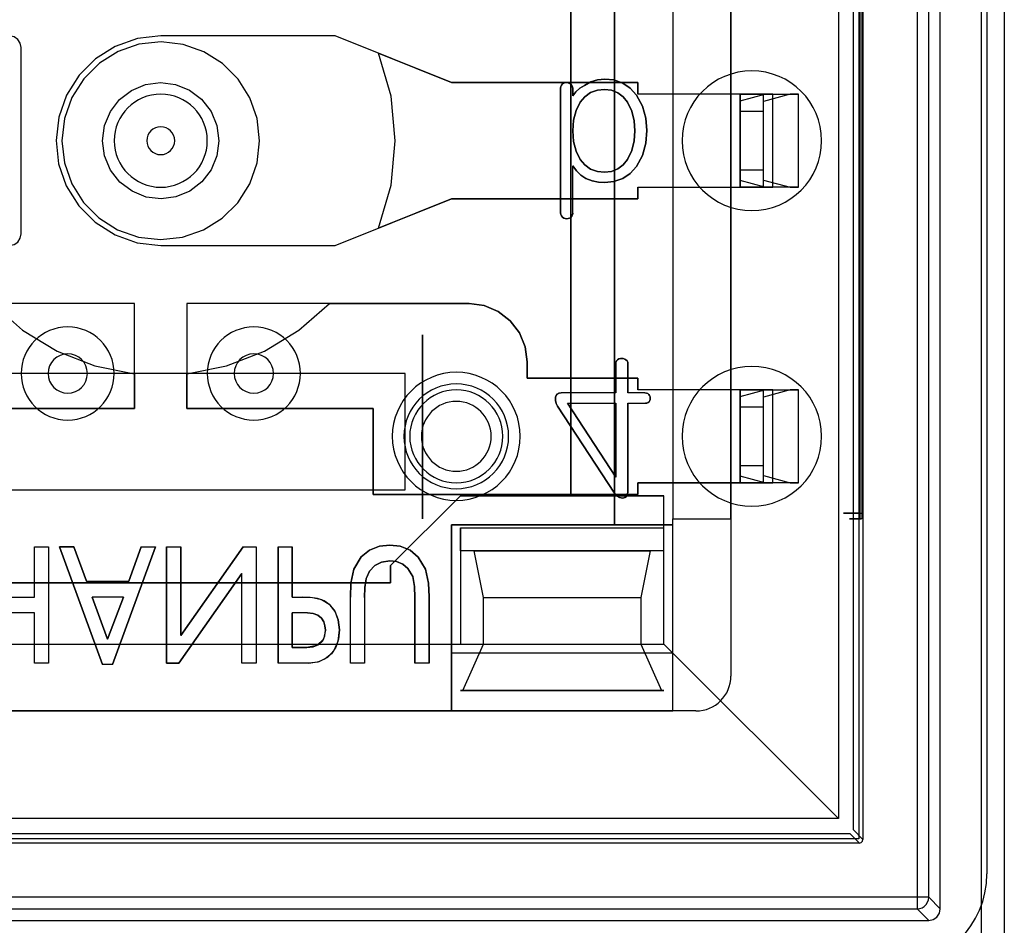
# Model space of a CAD drawing. Header units: millimetres. Extents: x 0 to 1524, y 0 to 1016.
# Tile 262 of 352: x 719 to 728, y 899 to 907. Entities that reach past the tile are written whole.
import ezdxf

# ---------------------------------------------------------------- set-up
doc = ezdxf.new("R2010")
doc.units = ezdxf.units.MM
doc.header["$LTSCALE"] = 83.82
doc.layers.get('0').update_dxf_attribs({"linetype": 'CONTINUOUS'})

msp = doc.modelspace()

# ---------------------------------------------------------------- linework, layer by layer
at = {"color": 4, "linetype": 'CONTINUOUS'}
for p, q in [((727.7444, 912.9884), (727.7444, 898.4884)), ((727.5444, 912.7884), (727.5444, 898.6884))]:
    msp.add_line(p, q, dxfattribs=at)
at = {"color": 6, "linetype": 'CONTINUOUS'}
for p, q in [((727.1944, 899.1384), (727.1944, 912.3385)), ((726.9949, 912.2389), (726.9949, 899.238)), ((727.0948, 899.238), (727.0948, 912.2389)), ((726.5294, 911.7435), (726.5294, 899.7334)), ((726.3194, 911.5634), (726.3194, 899.9134)), ((724.8944, 908.9884), (724.8944, 902.4884)), ((726.5061, 902.5384), (726.5061, 908.9384)), ((726.5192, 908.9384), (726.5192, 902.5384)), ((724.8944, 907.8784), (724.8944, 906.1384)), ((725.3944, 906.1384), (725.3944, 907.8784)), ((725.4744, 906.1384), (724.5944, 906.1384)), ((725.4744, 906.1384), (724.5944, 906.1384)), ((725.4744, 906.1384), (725.4744, 905.3384)), ((725.7541, 906.1384), (725.4744, 906.1384)), ((725.4744, 906.0814), (725.6849, 906.1384)), ((725.4744, 905.3384), (725.4744, 906.1384)), ((725.4744, 905.3384), (725.4744, 906.1384)), ((725.4744, 906.0814), (725.4744, 905.9884)), ((725.4744, 905.3955), (725.4744, 906.0814)), ((725.6744, 905.3384), (725.6744, 906.1384)), ((725.6744, 906.1384), (725.9744, 906.1384)), ((725.6744, 905.3384), (725.6744, 906.1384)), ((725.9052, 906.1384), (725.6744, 906.0759)), ((725.6849, 906.1384), (725.7541, 906.1384)), ((725.6849, 906.1384), (725.9052, 906.1384)), ((725.7541, 905.3384), (725.7541, 906.1384)), ((725.9744, 906.1384), (725.9052, 906.1384)), ((725.9744, 905.3384), (725.9744, 906.1384)), ((725.6744, 905.9884), (725.6744, 906.0759)), ((725.6744, 905.4009), (725.6744, 906.0759)), ((725.4744, 905.4884), (725.4744, 905.9884)), ((725.6744, 905.9884), (725.4744, 905.9884)), ((725.6744, 905.4884), (725.6744, 905.9884)), ((724.0351, 905.1162), (724.0351, 905.5213)), ((724.0351, 905.1162), (724.0351, 905.5213)), ((725.4744, 905.4884), (725.4744, 905.3955)), ((725.4744, 905.4884), (725.6744, 905.4884)), ((725.6744, 905.4009), (725.6744, 905.4884)), ((724.5944, 905.3384), (725.4744, 905.3384)), ((724.5944, 905.3384), (725.4744, 905.3384)), ((724.8944, 905.3384), (724.8944, 903.5984)), ((725.3944, 903.5984), (725.3944, 905.3384)), ((725.6849, 905.3384), (725.4744, 905.3955)), ((725.4744, 905.3384), (725.7541, 905.3384)), ((725.6744, 905.4009), (725.9052, 905.3384)), ((725.9744, 905.3384), (725.6744, 905.3384)), ((725.7541, 905.3384), (725.6849, 905.3384)), ((725.9052, 905.3384), (725.6849, 905.3384)), ((725.9052, 905.3384), (725.9744, 905.3384)), ((724.4055, 903.8211), (724.4055, 903.5718)), ((724.4055, 903.8211), (724.4055, 903.5718)), ((722.5944, 903.7384), (718.3944, 903.7384)), ((724.4055, 903.5718), (723.9368, 903.5718)), ((724.4055, 903.5718), (723.9368, 903.5718)), ((724.6555, 903.5718), (724.5092, 903.5718)), ((724.6555, 903.5718), (724.5092, 903.5718)), ((725.4744, 903.5984), (724.5944, 903.5984)), ((725.4744, 903.5984), (724.5944, 903.5984)), ((725.7541, 903.5984), (725.4744, 903.5984)), ((725.4744, 903.5984), (725.4744, 902.7984)), ((725.4744, 902.7984), (725.4744, 903.5984)), ((725.4744, 902.7984), (725.4744, 903.5984)), ((725.4744, 903.5414), (725.6849, 903.5984)), ((725.4744, 903.5414), (725.4744, 903.4484)), ((725.4744, 902.8555), (725.4744, 903.5414)), ((725.6744, 902.7984), (725.6744, 903.5984)), ((725.6744, 903.5984), (725.9744, 903.5984)), ((725.6744, 902.7984), (725.6744, 903.5984)), ((725.9052, 903.5984), (725.6744, 903.5359)), ((725.6849, 903.5984), (725.7541, 903.5984)), ((725.6849, 903.5984), (725.9052, 903.5984)), ((725.7541, 902.7984), (725.7541, 903.5984)), ((725.9744, 903.5984), (725.9052, 903.5984)), ((725.9744, 902.7984), (725.9744, 903.5984)), ((723.9043, 903.4586), (724.393, 902.7104)), ((724.393, 902.7104), (723.9043, 903.4586)), ((723.9907, 903.4829), (724.4055, 902.8484)), ((723.9907, 903.4829), (724.4055, 903.4829)), ((723.9907, 903.4829), (724.4055, 903.4829)), ((724.4055, 902.8484), (723.9907, 903.4829)), ((724.4055, 903.4829), (724.4055, 902.8484)), ((724.4055, 903.4829), (724.4055, 902.8484)), ((724.5092, 903.4829), (724.6601, 903.4829)), ((724.5092, 903.4829), (724.6601, 903.4829)), ((725.6744, 902.8609), (725.6744, 903.5359)), ((725.6744, 903.4484), (725.6744, 903.5359)), ((725.4744, 902.9484), (725.4744, 903.4484)), ((725.6744, 903.4484), (725.4744, 903.4484)), ((725.6744, 902.9484), (725.6744, 903.4484)), ((725.4744, 902.9484), (725.4744, 902.8555)), ((725.4744, 902.9484), (725.6744, 902.9484)), ((725.6744, 902.8609), (725.6744, 902.9484)), ((724.5944, 902.7984), (725.4744, 902.7984)), ((725.4744, 902.7984), (724.5944, 902.7984)), ((724.8944, 902.7984), (724.8944, 902.4884)), ((725.3944, 902.4884), (725.3944, 902.7984)), ((725.6849, 902.7984), (725.4744, 902.8555)), ((725.4744, 902.7984), (725.7541, 902.7984)), ((725.6744, 902.8609), (725.9052, 902.7984)), ((725.9744, 902.7984), (725.6744, 902.7984)), ((725.7541, 902.7984), (725.6849, 902.7984)), ((725.9052, 902.7984), (725.6849, 902.7984)), ((725.9052, 902.7984), (725.9744, 902.7984)), ((724.8194, 902.4134), (724.8194, 902.6884)), ((724.8944, 902.4384), (724.8944, 902.4884)), ((724.8944, 900.8384), (724.8944, 902.4884)), ((724.8944, 902.4884), (725.3944, 902.4884)), ((724.8944, 902.4884), (725.3944, 902.4884)), ((725.3944, 902.4884), (725.3944, 901.1384)), ((726.5176, 902.4884), (726.5076, 902.4884)), ((722.9944, 902.4384), (724.8944, 902.4384)), ((722.9944, 900.8384), (722.9944, 902.4384)), ((723.0694, 902.4134), (724.8194, 902.4134)), ((724.8194, 901.4134), (724.8194, 902.4134)), ((724.8194, 902.2134), (724.8194, 902.4134)), ((719.4088, 902.2501), (719.5304, 902.2501)), ((719.4088, 901.8177), (719.4088, 902.2501)), ((719.4088, 902.2501), (719.5304, 902.2501)), ((719.4088, 901.8177), (719.4088, 902.2501)), ((719.5304, 902.2501), (719.5304, 901.2501)), ((719.5304, 902.2501), (719.5304, 901.2501)), ((719.625, 902.2501), (719.993, 901.2366)), ((719.993, 901.2366), (719.625, 902.2501)), ((719.8564, 901.9528), (719.7483, 902.2501)), ((719.7483, 902.2501), (719.8564, 901.9528)), ((720.0804, 901.2366), (720.4493, 902.2501)), ((720.4493, 902.2501), (720.0804, 901.2366)), ((720.3264, 902.2501), (720.2194, 901.9528)), ((720.2194, 901.9528), (720.3264, 902.2501)), ((720.3264, 902.2501), (720.4493, 902.2501)), ((720.3264, 902.2501), (720.4493, 902.2501)), ((720.5439, 902.2501), (720.6655, 902.2501)), ((720.5439, 902.2501), (720.6655, 902.2501)), ((721.2033, 902.2501), (720.6655, 901.4874)), ((720.6655, 901.4874), (721.2033, 902.2501)), ((721.2033, 902.2501), (721.3142, 902.2501)), ((721.2033, 902.2501), (721.3142, 902.2501)), ((721.3142, 902.2501), (721.3142, 901.2501)), ((721.3142, 902.2501), (721.3142, 901.2501)), ((721.5034, 902.2501), (721.625, 902.2501)), ((721.5034, 902.2501), (721.625, 902.2501)), ((720.6499, 901.2501), (721.1925, 902.0195)), ((721.1925, 902.0195), (720.6499, 901.2501)), ((721.1925, 901.2501), (721.1925, 902.0195)), ((721.1925, 901.2501), (721.1925, 902.0195)), ((719.8564, 901.9528), (720.2194, 901.9528)), ((719.8564, 901.9528), (720.2194, 901.9528)), ((718.9493, 901.8177), (719.4088, 901.8177)), ((718.9493, 901.8177), (719.4088, 901.8177)), ((719.9052, 901.8177), (720.0371, 901.4553)), ((720.1727, 901.8177), (719.9052, 901.8177)), ((720.0371, 901.4553), (719.9052, 901.8177)), ((720.1727, 901.8177), (719.9052, 901.8177)), ((720.0371, 901.4553), (720.1727, 901.8177)), ((720.1727, 901.8177), (720.0371, 901.4553)), ((721.625, 901.8177), (721.7132, 901.8177)), ((721.625, 901.8177), (721.7132, 901.8177)), ((722.125, 901.2501), (722.125, 901.8174)), ((722.125, 901.2501), (722.125, 901.8174)), ((722.2466, 901.8132), (722.2466, 901.2501)), ((722.2466, 901.8132), (722.2466, 901.2501)), ((723.2694, 901.8134), (724.6194, 901.8134)), ((719.4088, 901.6825), (718.9493, 901.6825)), ((719.4088, 901.6825), (718.9493, 901.6825)), ((719.4088, 901.2501), (719.4088, 901.6825)), ((719.4088, 901.2501), (719.4088, 901.6825)), ((721.7563, 901.6825), (721.625, 901.6825)), ((721.7563, 901.6825), (721.625, 901.6825)), ((717.9194, 901.4134), (723.0694, 901.4134)), ((723.0694, 901.4134), (724.8194, 901.4134)), ((723.2694, 901.4134), (724.6194, 901.4134)), ((724.8194, 901.4134), (726.3194, 899.9134)), ((722.9944, 901.3384), (722.9944, 900.8384)), ((724.8944, 900.8384), (724.8944, 901.3384)), ((719.5304, 901.2501), (719.4088, 901.2501)), ((719.5304, 901.2501), (719.4088, 901.2501)), ((720.0804, 901.2366), (719.993, 901.2366)), ((720.0804, 901.2366), (719.993, 901.2366)), ((721.3142, 901.2501), (721.1925, 901.2501)), ((721.3142, 901.2501), (721.1925, 901.2501)), ((721.7683, 901.2501), (721.5034, 901.2501)), ((721.7683, 901.2501), (721.5034, 901.2501)), ((722.2466, 901.2501), (722.125, 901.2501)), ((722.2466, 901.2501), (722.125, 901.2501)), ((722.8006, 901.2501), (722.679, 901.2501)), ((722.8006, 901.2501), (722.679, 901.2501)), ((723.0894, 901.0134), (724.7994, 901.0134)), ((717.9944, 900.8384), (722.9944, 900.8384)), ((722.9944, 900.8384), (724.8944, 900.8384)), ((725.0944, 900.8384), (724.8944, 900.8384)), ((726.3194, 899.9134), (714.6694, 899.9134)), ((726.4994, 899.7034), (714.4894, 899.7034)), ((726.9949, 899.238), (713.9939, 899.238)), ((727.0948, 899.238), (727.1944, 899.1384)), ((713.9939, 899.138), (726.9949, 899.138)), ((727.0944, 899.0384), (726.9949, 899.138)), ((713.8944, 899.0384), (727.0944, 899.0384))]:
    msp.add_line(p, q, dxfattribs=at)
at = {"color": 7, "linetype": 'CONTINUOUS'}
for p, q in [((727.5944, 912.0384), (727.5944, 899.4384)), ((726.4944, 911.7384), (726.4944, 899.7384)), ((726.4469, 899.8159), (726.4469, 911.661)), ((725.3944, 910.3384), (725.3944, 901.1384)), ((724.3944, 909.0384), (724.3944, 902.4384)), ((724.3944, 902.4384), (724.3944, 909.0384)), ((724.0194, 902.6884), (724.0194, 908.7884)), ((724.0194, 908.7884), (724.0194, 902.6884)), ((721.9944, 906.6384), (720.4944, 906.6384)), ((722.9944, 906.2384), (721.9944, 906.6384)), ((719.2944, 904.9384), (719.2944, 906.5384)), ((722.3646, 906.4904), (722.9944, 906.2384)), ((724.5944, 906.2384), (722.9944, 906.2384)), ((722.9944, 906.2384), (724.5944, 906.2384)), ((723.9314, 906.1891), (723.9314, 905.119)), ((723.9314, 905.119), (723.9314, 906.1891)), ((724.0351, 906.1229), (724.0351, 906.1884)), ((724.0351, 906.1884), (724.0351, 906.1229)), ((724.5944, 906.1384), (724.5944, 906.2384)), ((724.5944, 906.2384), (724.5944, 906.1384)), ((724.8944, 906.1384), (724.8944, 905.3384)), ((725.3944, 906.1384), (724.8944, 906.1384)), ((725.3944, 905.3384), (725.3944, 906.1384)), ((724.5944, 905.2384), (724.5944, 905.3384)), ((724.5944, 905.3384), (724.5944, 905.2384)), ((724.8944, 905.3384), (725.3944, 905.3384)), ((721.9944, 904.8384), (722.9944, 905.2384)), ((722.9944, 905.2384), (722.3646, 904.9865)), ((722.9944, 905.2384), (724.5944, 905.2384)), ((724.5944, 905.2384), (722.9944, 905.2384)), ((720.4944, 904.8384), (721.9944, 904.8384)), ((720.2694, 904.3384), (717.8444, 904.3384)), ((720.2694, 903.4384), (720.2694, 904.3384)), ((720.7194, 904.3384), (720.7194, 903.4384)), ((723.1444, 904.3384), (720.7194, 904.3384)), ((721.9446, 904.3384), (723.1444, 904.3384)), ((722.7444, 904.0719), (722.7444, 902.4884)), ((722.7444, 902.4884), (722.7444, 904.0719)), ((723.6444, 903.6984), (723.6444, 903.8384)), ((723.6444, 903.8384), (723.6444, 903.6984)), ((724.5092, 903.5718), (724.5092, 903.8211)), ((724.5092, 903.8211), (724.5092, 903.5718)), ((720.0694, 903.7384), (719.2694, 903.7384)), ((720.9194, 903.7384), (720.0694, 903.7384)), ((720.2694, 903.7353), (720.2694, 903.4384)), ((720.7194, 903.4384), (720.7194, 903.7353)), ((721.7194, 903.7384), (720.9194, 903.7384)), ((722.5944, 903.7384), (721.7194, 903.7384)), ((722.5944, 902.7384), (722.5944, 903.7384)), ((724.5944, 903.6984), (723.6444, 903.6984)), ((723.6444, 903.6984), (724.5944, 903.6984)), ((724.5944, 903.5984), (724.5944, 903.6984)), ((724.5944, 903.6984), (724.5944, 903.5984)), ((725.3944, 903.5984), (724.8944, 903.5984)), ((724.8944, 903.5984), (724.8944, 902.7984)), ((725.3944, 902.7984), (725.3944, 903.5984)), ((724.5092, 902.7213), (724.5092, 903.4829)), ((724.5092, 903.4829), (724.5092, 902.7213)), ((718.6694, 903.4384), (720.2694, 903.4384)), ((720.2694, 903.4384), (718.6694, 903.4384)), ((720.7194, 903.4384), (722.3194, 903.4384)), ((722.3194, 903.4384), (720.7194, 903.4384)), ((722.3194, 903.4384), (722.3194, 902.6984)), ((722.3194, 902.6984), (722.3194, 903.4384)), ((724.5944, 902.6984), (724.5944, 902.7984)), ((724.5944, 902.7984), (724.5944, 902.6984)), ((724.8944, 902.7984), (725.3944, 902.7984)), ((718.3944, 902.7384), (722.5944, 902.7384)), ((722.3194, 902.6984), (724.5944, 902.6984)), ((724.5944, 902.6984), (722.3194, 902.6984)), ((722.4694, 902.0884), (723.0694, 902.6884)), ((723.0694, 902.6884), (722.4694, 902.0884)), ((723.0694, 902.6884), (724.8194, 902.6884)), ((724.0194, 902.6884), (723.0694, 902.6884)), ((724.8194, 902.6884), (724.0194, 902.6884)), ((724.3944, 902.4384), (722.9944, 902.4384)), ((722.9944, 902.4384), (722.9944, 901.3384)), ((723.0694, 902.4134), (723.0694, 901.4134)), ((723.0694, 902.2134), (723.0694, 902.4134)), ((724.8944, 902.4384), (724.3944, 902.4384)), ((724.8944, 901.3384), (724.8944, 902.4384)), ((719.7483, 902.2501), (719.625, 902.2501)), ((719.625, 902.2501), (719.7483, 902.2501)), ((720.5439, 902.2501), (720.5439, 901.2501)), ((720.5439, 901.2501), (720.5439, 902.2501)), ((720.6655, 901.4874), (720.6655, 902.2501)), ((720.6655, 902.2501), (720.6655, 901.4874)), ((721.5034, 902.2501), (721.5034, 901.2501)), ((721.5034, 901.2501), (721.5034, 902.2501)), ((721.625, 901.8177), (721.625, 902.2501)), ((721.625, 902.2501), (721.625, 901.8177)), ((724.8194, 902.2134), (723.0694, 902.2134)), ((723.1894, 902.2134), (724.6994, 902.2134)), ((723.2694, 901.8134), (723.1894, 902.2134)), ((724.6994, 902.2134), (724.6194, 901.8134)), ((724.8194, 901.4134), (724.8194, 902.2134)), ((722.4694, 901.9384), (722.4694, 902.0884)), ((722.4694, 902.0884), (722.4694, 901.9384)), ((718.5194, 901.9384), (722.4694, 901.9384)), ((722.4694, 901.9384), (718.5194, 901.9384)), ((722.679, 901.8132), (722.679, 901.2501)), ((722.679, 901.2501), (722.679, 901.8132)), ((722.8006, 901.2501), (722.8006, 901.8189)), ((722.8006, 901.8189), (722.8006, 901.2501)), ((723.2694, 901.4134), (723.2694, 901.8134)), ((724.6194, 901.8134), (724.6194, 901.4134)), ((721.625, 901.6825), (721.625, 901.3852)), ((721.625, 901.3852), (721.625, 901.6825)), ((721.625, 901.3852), (721.7491, 901.3852)), ((721.7491, 901.3852), (721.625, 901.3852)), ((723.0694, 901.4134), (724.8194, 901.4134)), ((723.0894, 901.0134), (723.2694, 901.4134)), ((724.6194, 901.4134), (724.7994, 901.0134)), ((722.9944, 901.3384), (724.8944, 901.3384)), ((720.5439, 901.2501), (720.6499, 901.2501)), ((720.6499, 901.2501), (720.5439, 901.2501)), ((723.0694, 901.0134), (723.0894, 901.0134)), ((724.8194, 901.0134), (723.0694, 901.0134)), ((724.7994, 901.0134), (724.8194, 901.0134)), ((725.0944, 900.8384), (715.8944, 900.8384)), ((726.4944, 899.7384), (714.4944, 899.7384)), ((714.5719, 899.7859), (726.4169, 899.7859)), ((726.4169, 899.7859), (726.4994, 899.7034)), ((726.5294, 899.7334), (726.4469, 899.8159))]:
    msp.add_line(p, q, dxfattribs=at)
for points in [[(719.2944, 906.5384), (719.2867, 906.577), (719.2651, 906.6092), (719.233, 906.6307), (719.1944, 906.6384)], [(720.4944, 906.6384), (720.2937, 906.6158), (720.1035, 906.5491), (719.9332, 906.4421), (719.792, 906.3012), (719.6846, 906.1313), (719.6175, 905.941), (719.5944, 905.7407), (719.6165, 905.5404), (719.6824, 905.3502), (719.7889, 905.1796), (719.9302, 905.0372), (720.1014, 904.9288), (720.2928, 904.8613), (720.4944, 904.8384)], [(721.3444, 905.7384), (721.3229, 905.9284), (721.2599, 906.1079), (721.1588, 906.2686), (721.0259, 906.4018), (720.8657, 906.5031), (720.6861, 906.5665), (720.4967, 906.5884), (720.3073, 906.5676), (720.1277, 906.5053), (719.9668, 906.4049), (719.8324, 906.2716), (719.7299, 906.1099), (719.666, 905.9291), (719.6444, 905.7384)], [(722.3646, 904.9865), (722.4734, 905.3555), (722.5101, 905.7384), (722.4734, 906.1214), (722.3646, 906.4904)], [(719.9944, 905.7384), (720.0115, 905.8682), (720.0617, 905.9889), (720.1411, 906.0922), (720.2438, 906.1711), (720.3638, 906.2211), (720.4924, 906.2384), (720.6211, 906.2221), (720.7416, 906.1731), (720.8455, 906.0944), (720.9262, 905.9904), (720.9771, 905.8686), (720.9944, 905.7384)], [(723.9481, 906.2276), (723.9386, 906.2167), (723.9331, 906.2034), (723.9314, 906.1891)], [(723.9314, 906.1891), (723.9331, 906.2034), (723.9386, 906.2167), (723.9481, 906.2276)], [(724.0185, 906.2243), (724.0077, 906.2314), (723.996, 906.2361), (723.9833, 906.2384)], [(723.9833, 906.2384), (723.996, 906.2361), (724.0077, 906.2314), (724.0185, 906.2243)], [(719.6444, 905.7384), (719.6659, 905.5485), (719.7289, 905.369), (719.83, 905.2083), (719.9629, 905.0751), (720.1231, 904.9738), (720.3027, 904.9103), (720.4921, 904.8885), (720.6814, 904.9093), (720.8611, 904.9716), (721.022, 905.072), (721.1564, 905.2053), (721.2589, 905.367), (721.3227, 905.5478), (721.3444, 905.7384)], [(720.9944, 905.7384), (720.9773, 905.6087), (720.9271, 905.4879), (720.8477, 905.3847), (720.745, 905.3058), (720.625, 905.2558), (720.4964, 905.2385), (720.3677, 905.2548), (720.2472, 905.3038), (720.1433, 905.3825), (720.0625, 905.4864), (720.0116, 905.6082), (719.9944, 905.7384)], [(723.9314, 905.119), (723.9328, 905.1049), (723.9377, 905.0916), (723.9465, 905.0803)], [(723.9465, 905.0803), (723.9377, 905.0916), (723.9328, 905.1049), (723.9314, 905.119)], [(723.9465, 905.0803), (723.9576, 905.0733), (723.9702, 905.0692), (723.9833, 905.0681)], [(723.9833, 905.0681), (723.9702, 905.0692), (723.9576, 905.0733), (723.9465, 905.0803)], [(723.9833, 905.0681), (723.9957, 905.0693), (724.0075, 905.0729), (724.0185, 905.079)], [(724.0185, 905.079), (724.0075, 905.0729), (723.9957, 905.0693), (723.9833, 905.0681)], [(724.0185, 905.079), (724.0278, 905.0894), (724.0335, 905.1023), (724.0351, 905.1162)], [(724.0351, 905.1162), (724.0335, 905.1023), (724.0278, 905.0894), (724.0185, 905.079)], [(719.1944, 904.8384), (719.233, 904.8462), (719.2651, 904.8677), (719.2867, 904.8999), (719.2944, 904.9384)], [(719.0442, 904.3384), (719.3065, 904.11), (719.6041, 903.93), (719.9284, 903.8038), (720.2694, 903.7353)], [(720.7194, 903.7353), (721.0604, 903.8038), (721.3846, 903.93), (721.6823, 904.11), (721.9446, 904.3384)], [(723.6444, 903.8384), (723.6273, 903.9682), (723.5773, 904.0887), (723.4979, 904.192), (723.3947, 904.2713), (723.2742, 904.3213), (723.1444, 904.3384)], [(723.1444, 904.3384), (723.2741, 904.3213), (723.3946, 904.2713), (723.4979, 904.192), (723.5773, 904.0887), (723.6273, 903.9682), (723.6444, 903.8384)], [(724.5092, 903.8211), (724.5075, 903.8342), (724.5016, 903.8462), (724.4925, 903.8558)], [(724.4925, 903.8558), (724.5016, 903.8462), (724.5075, 903.8342), (724.5092, 903.8211)], [(724.6895, 903.5572), (724.6799, 903.5656), (724.6681, 903.5704), (724.6555, 903.5718)], [(724.6555, 903.5718), (724.6681, 903.5704), (724.6799, 903.5656), (724.6895, 903.5572)], [(723.887, 903.534), (723.8856, 903.5075), (723.8921, 903.4818), (723.9043, 903.4586)], [(723.9043, 903.4586), (723.8921, 903.4818), (723.8856, 903.5075), (723.887, 903.534)], [(724.6601, 903.4829), (724.6715, 903.4842), (724.6821, 903.4886), (724.6909, 903.4959)], [(724.6909, 903.4959), (724.6821, 903.4886), (724.6715, 903.4842), (724.6601, 903.4829)], [(724.4652, 902.6681), (724.4833, 902.6722), (724.4982, 902.6827), (724.5066, 902.7), (724.5092, 902.7213)], [(724.5092, 902.7213), (724.5066, 902.7), (724.4982, 902.6827), (724.4833, 902.6722), (724.4652, 902.6681)], [(726.4994, 899.7034), (726.5144, 899.7075), (726.5253, 899.7184), (726.5294, 899.7334)]]:
    msp.add_lwpolyline(points, dxfattribs=at)
at = {"color": 6, "linetype": 'CONTINUOUS'}
for points in [[(724.3108, 906.2681), (724.2489, 906.2624), (724.1893, 906.2442), (724.1349, 906.2134)], [(724.1349, 906.2134), (724.1893, 906.2442), (724.2489, 906.2624), (724.3108, 906.2681)], [(724.5833, 906.1308), (724.53, 906.1898), (724.4644, 906.2343), (724.3896, 906.2602), (724.3108, 906.2681)], [(724.3108, 906.2681), (724.3896, 906.2602), (724.4644, 906.2343), (724.53, 906.1898), (724.5833, 906.1308)], [(723.9833, 906.2384), (723.9702, 906.2373), (723.9581, 906.2338), (723.9481, 906.2276)], [(723.9481, 906.2276), (723.9581, 906.2338), (723.9702, 906.2373), (723.9833, 906.2384)], [(724.0351, 906.1884), (724.0334, 906.2019), (724.0277, 906.2143), (724.0185, 906.2243)], [(724.0185, 906.2243), (724.0277, 906.2143), (724.0334, 906.2019), (724.0351, 906.1884)], [(724.1349, 906.2134), (724.0966, 906.1894), (724.0625, 906.1594), (724.0351, 906.1229)], [(724.0351, 906.1229), (724.0625, 906.1594), (724.0966, 906.1894), (724.1349, 906.2134)], [(724.308, 906.1792), (724.2469, 906.1729), (724.1891, 906.1521), (724.1392, 906.1164), (724.0999, 906.0692)], [(724.0999, 906.0692), (724.1392, 906.1164), (724.1891, 906.1521), (724.2469, 906.1729), (724.308, 906.1792)], [(724.5053, 906.0692), (724.4686, 906.1152), (724.4219, 906.1509), (724.3669, 906.1725), (724.308, 906.1792)], [(724.308, 906.1792), (724.3669, 906.1725), (724.4219, 906.1509), (724.4686, 906.1152), (724.5053, 906.0692)], [(724.6722, 905.8253), (724.6638, 905.9318), (724.6353, 906.0356), (724.5833, 906.1308)], [(724.5833, 906.1308), (724.6353, 906.0356), (724.6638, 905.9318), (724.6722, 905.8253)], [(725.4744, 906.1384), (725.5132, 906.1384), (725.5506, 906.1384), (725.5851, 906.1384), (725.6158, 906.1384), (725.6406, 906.1384), (725.659, 906.1384), (725.6704, 906.1384), (725.6744, 906.1384)], [(724.0999, 906.0692), (724.0638, 905.9991), (724.0421, 905.9163), (724.0351, 905.8243)], [(724.0351, 905.8243), (724.0421, 905.9164), (724.0639, 905.9992), (724.0999, 906.0692)], [(724.5685, 905.8243), (724.5627, 905.9088), (724.5427, 905.9918), (724.5053, 906.0692)], [(724.5053, 906.0692), (724.5427, 905.9918), (724.5627, 905.9088), (724.5685, 905.8243)], [(724.0351, 905.8243), (724.0419, 905.7326), (724.0635, 905.6493), (724.0999, 905.578)], [(724.0999, 905.578), (724.0634, 905.6494), (724.0419, 905.7327), (724.0351, 905.8243)], [(724.5053, 905.578), (724.5424, 905.6548), (724.5626, 905.7382), (724.5685, 905.8243)], [(724.5685, 905.8243), (724.5626, 905.7381), (724.5424, 905.6547), (724.5053, 905.578)], [(724.5833, 905.5165), (724.6356, 905.6128), (724.6639, 905.7178), (724.6722, 905.8253)], [(724.6722, 905.8253), (724.6639, 905.7178), (724.6356, 905.6128), (724.5833, 905.5165)], [(724.0999, 905.578), (724.1392, 905.5308), (724.1891, 905.4951), (724.2469, 905.4744), (724.308, 905.4681)], [(724.308, 905.4681), (724.2469, 905.4744), (724.1891, 905.4951), (724.1392, 905.5308), (724.0999, 905.578)], [(724.308, 905.4681), (724.3669, 905.475), (724.4218, 905.4967), (724.4684, 905.5325), (724.5053, 905.578)], [(724.5053, 905.578), (724.4684, 905.5325), (724.4218, 905.4967), (724.3669, 905.475), (724.308, 905.4681)], [(724.0351, 905.5213), (724.0664, 905.479), (724.1044, 905.4423), (724.1488, 905.4134)], [(724.1488, 905.4134), (724.1044, 905.4423), (724.0664, 905.479), (724.0351, 905.5213)], [(724.3108, 905.3792), (724.3896, 905.387), (724.4644, 905.4129), (724.53, 905.4575), (724.5833, 905.5165)], [(724.5833, 905.5165), (724.53, 905.4575), (724.4644, 905.4129), (724.3896, 905.387), (724.3108, 905.3792)], [(724.1488, 905.4134), (724.2009, 905.3933), (724.2555, 905.3824), (724.3108, 905.3792)], [(724.3108, 905.3792), (724.2555, 905.3824), (724.2009, 905.3933), (724.1488, 905.4134)], [(725.6744, 905.3384), (725.6706, 905.3384), (725.6593, 905.3384), (725.641, 905.3384), (725.6158, 905.3384), (725.5857, 905.3384), (725.5513, 905.3384), (725.5139, 905.3384), (725.4744, 905.3384)], [(724.4205, 903.8558), (724.4119, 903.846), (724.4069, 903.834), (724.4055, 903.8211)], [(724.4055, 903.8211), (724.4069, 903.834), (724.4119, 903.846), (724.4205, 903.8558)], [(724.4574, 903.8681), (724.4443, 903.8669), (724.4317, 903.8629), (724.4205, 903.8558)], [(724.4205, 903.8558), (724.4317, 903.8629), (724.4443, 903.8669), (724.4574, 903.8681)], [(724.4925, 903.8558), (724.4818, 903.8626), (724.47, 903.8667), (724.4574, 903.8681)], [(724.4574, 903.8681), (724.47, 903.8667), (724.4818, 903.8626), (724.4925, 903.8558)], [(723.9368, 903.5718), (723.9182, 903.5694), (723.9033, 903.5617), (723.8929, 903.5495), (723.887, 903.534)], [(723.887, 903.534), (723.8935, 903.5506), (723.9047, 903.5627), (723.9195, 903.5697), (723.9368, 903.5718)], [(724.7018, 903.5266), (724.7003, 903.5379), (724.6962, 903.5481), (724.6895, 903.5572)], [(724.6895, 903.5572), (724.6962, 903.5481), (724.7003, 903.5379), (724.7018, 903.5266)], [(725.4744, 903.5984), (725.5132, 903.5984), (725.5506, 903.5984), (725.5851, 903.5984), (725.6158, 903.5984), (725.6406, 903.5984), (725.659, 903.5984), (725.6704, 903.5984), (725.6744, 903.5984)], [(724.6909, 903.4959), (724.6969, 903.5053), (724.7005, 903.5156), (724.7018, 903.5266)], [(724.7018, 903.5266), (724.7005, 903.5156), (724.6969, 903.5053), (724.6909, 903.4959)], [(725.6744, 902.7984), (725.6706, 902.7984), (725.6593, 902.7984), (725.641, 902.7984), (725.6158, 902.7984), (725.5857, 902.7984), (725.5513, 902.7984), (725.5139, 902.7984), (725.4744, 902.7984)], [(724.393, 902.7104), (724.4114, 902.688), (724.4362, 902.6725), (724.4652, 902.6681)], [(724.4652, 902.6681), (724.4362, 902.6725), (724.4114, 902.688), (724.393, 902.7104)], [(726.5061, 902.5384), (726.4609, 902.5384), (726.4227, 902.5384), (726.3931, 902.5384), (726.3728, 902.5384), (726.3634, 902.5384), (726.3647, 902.5384), (726.3768, 902.5384), (726.3996, 902.5384), (726.4314, 902.5384), (726.4715, 902.5384), (726.5192, 902.5384)], [(726.5076, 902.4884), (726.507, 902.4927), (726.5065, 902.5041), (726.5062, 902.5202), (726.5061, 902.5384)], [(726.5192, 902.5384), (726.5191, 902.5202), (726.5188, 902.5041), (726.5183, 902.4927), (726.5176, 902.4884)], [(726.5076, 902.4884), (726.471, 902.4884), (726.4423, 902.4884), (726.4228, 902.4884), (726.4133, 902.4884), (726.4146, 902.4884), (726.4263, 902.4884), (726.448, 902.4884), (726.4792, 902.4884), (726.5176, 902.4884)], [(722.4634, 902.2636), (722.3733, 902.2536), (722.2885, 902.22), (722.2172, 902.1618)], [(722.2172, 902.1618), (722.2885, 902.22), (722.3733, 902.2536), (722.4634, 902.2636)], [(722.7073, 902.161), (722.6371, 902.219), (722.5532, 902.2534), (722.4634, 902.2636)], [(722.4634, 902.2636), (722.5532, 902.2534), (722.6371, 902.219), (722.7073, 902.161)], [(722.2172, 902.1618), (722.1549, 902.0561), (722.1293, 901.9374), (722.125, 901.8174)], [(722.125, 901.8174), (722.1293, 901.9374), (722.1549, 902.0561), (722.2172, 902.1618)], [(722.2466, 901.8132), (722.2494, 901.8992), (722.2602, 901.9745), (722.2879, 902.0388), (722.3335, 902.0875), (722.3926, 902.1183), (722.4622, 902.1285)], [(722.4622, 902.1285), (722.3929, 902.1184), (722.334, 902.0879), (722.2885, 902.0396), (722.2605, 901.9755), (722.2495, 901.9), (722.2466, 901.8132)], [(722.4622, 902.1285), (722.52, 902.1217), (722.5739, 902.0996), (722.6191, 902.0624)], [(722.6191, 902.0624), (722.5739, 902.0996), (722.52, 902.1217), (722.4622, 902.1285)], [(722.8006, 901.8189), (722.7957, 901.9379), (722.7698, 902.0558), (722.7073, 902.161)], [(722.7073, 902.161), (722.7698, 902.0558), (722.7957, 901.9379), (722.8006, 901.8189)], [(722.6191, 902.0624), (722.6603, 901.9928), (722.676, 901.9069), (722.679, 901.8132)], [(722.679, 901.8132), (722.676, 901.9068), (722.6603, 901.9928), (722.6191, 902.0624)], [(722.0304, 901.5349), (722.02, 901.6224), (721.9919, 901.6937), (721.9499, 901.7486), (721.8979, 901.7855), (721.8401, 901.8056), (721.7791, 901.8149), (721.7132, 901.8177)], [(721.7132, 901.8177), (721.7987, 901.8129), (721.8756, 901.7952), (721.9417, 901.7561), (721.9904, 901.6962), (722.0202, 901.6218), (722.0304, 901.5349)], [(721.9088, 901.5315), (721.9055, 901.5701), (721.8952, 901.6051), (721.8757, 901.6364), (721.8457, 901.6615), (721.8055, 901.6773), (721.7563, 901.6825)], [(721.7563, 901.6825), (721.8051, 901.6774), (721.8452, 901.6618), (721.8752, 901.6369), (721.895, 901.6056), (721.9055, 901.5703), (721.9088, 901.5315)], [(721.7491, 901.3852), (721.8053, 901.3907), (721.8521, 901.4091), (721.8859, 901.4417), (721.9036, 901.484), (721.9088, 901.5315)], [(721.9088, 901.5315), (721.8932, 901.4546), (721.8362, 901.4007), (721.7491, 901.3852)], [(721.7683, 901.2501), (721.8562, 901.2623), (721.9295, 901.3001), (721.9848, 901.3605), (722.0192, 901.4396), (722.0304, 901.5349)], [(722.0304, 901.5349), (722.0227, 901.4551), (721.9992, 901.386), (721.9604, 901.3287), (721.9078, 901.2853), (721.8431, 901.2587), (721.7683, 901.2501)], [(726.9949, 899.138), (727.017, 899.1405), (727.038, 899.1479), (727.0569, 899.1597), (727.073, 899.1757), (727.0849, 899.1945), (727.0923, 899.2156), (727.0948, 899.238)], [(726.9949, 899.238), (726.9949, 899.2162), (726.9949, 899.1954), (726.9949, 899.1767), (726.9949, 899.1609), (726.9949, 899.1487), (726.9949, 899.141), (726.9949, 899.138)], [(727.0948, 899.238), (727.0918, 899.238), (727.0842, 899.238), (727.0722, 899.238), (727.0566, 899.238), (727.0376, 899.238), (727.0168, 899.238), (726.9949, 899.238)], [(727.0944, 899.0384), (727.1327, 899.0461), (727.1651, 899.0677), (727.1868, 899.1001), (727.1944, 899.1384)]]:
    msp.add_lwpolyline(points, dxfattribs=at)
at = {"color": 4, "linetype": 'CONTINUOUS'}
for centre, radius, start, end in [((725.5744, 905.7384), 0.6, 0, 180), ((725.5744, 905.7384), 0.6, 180, 360), ((725.5744, 903.1984), 0.6, 0, 180), ((723.0344, 903.1984), 0.45, 0, 180), ((723.0344, 903.1984), 0.45, 180, 360), ((725.5744, 903.1984), 0.6, 180, 360)]:
    msp.add_arc(centre, radius, start, end, dxfattribs=at)
at = {"color": 6, "linetype": 'CONTINUOUS'}
for centre, radius, start, end in [((720.4944, 905.7384), 0.4, 0, 180), ((720.4944, 905.7384), 0.4, 180, 360), ((719.6944, 903.7384), 0.4, 0, 180), ((721.2944, 903.7384), 0.4, 0, 180), ((719.6944, 903.7384), 0.4, 180, 360), ((721.2944, 903.7384), 0.4, 180, 360), ((723.0344, 903.1984), 0.55, 0, 180), ((723.0344, 903.1984), 0.4, 0, 180), ((723.0344, 903.1984), 0.4, 0, 180), ((723.0344, 903.1984), 0.3, 0, 180), ((723.0344, 903.1984), 0.55, 180, 360), ((723.0344, 903.1984), 0.4, 180, 360), ((723.0344, 903.1984), 0.4, 180, 360), ((723.0344, 903.1984), 0.3, 180, 360), ((725.0944, 901.1384), 0.3, 270, 360)]:
    msp.add_arc(centre, radius, start, end, dxfattribs=at)
at = {"color": 7, "linetype": 'CONTINUOUS'}
for centre, radius, start, end in [((720.4944, 905.7384), 0.1197, 0, 180), ((720.4944, 905.7384), 0.1197, 180, 360), ((719.6944, 903.7384), 0.1691, 0, 180), ((721.2944, 903.7384), 0.1691, 0, 180), ((719.6944, 903.7384), 0.1691, 180, 360), ((721.2944, 903.7384), 0.1691, 180, 360), ((725.0944, 901.1384), 0.3, 270, 360), ((726.7944, 899.4384), 0.8, 270, 360)]:
    msp.add_arc(centre, radius, start, end, dxfattribs=at)

doc.saveas('drawing.dxf')
